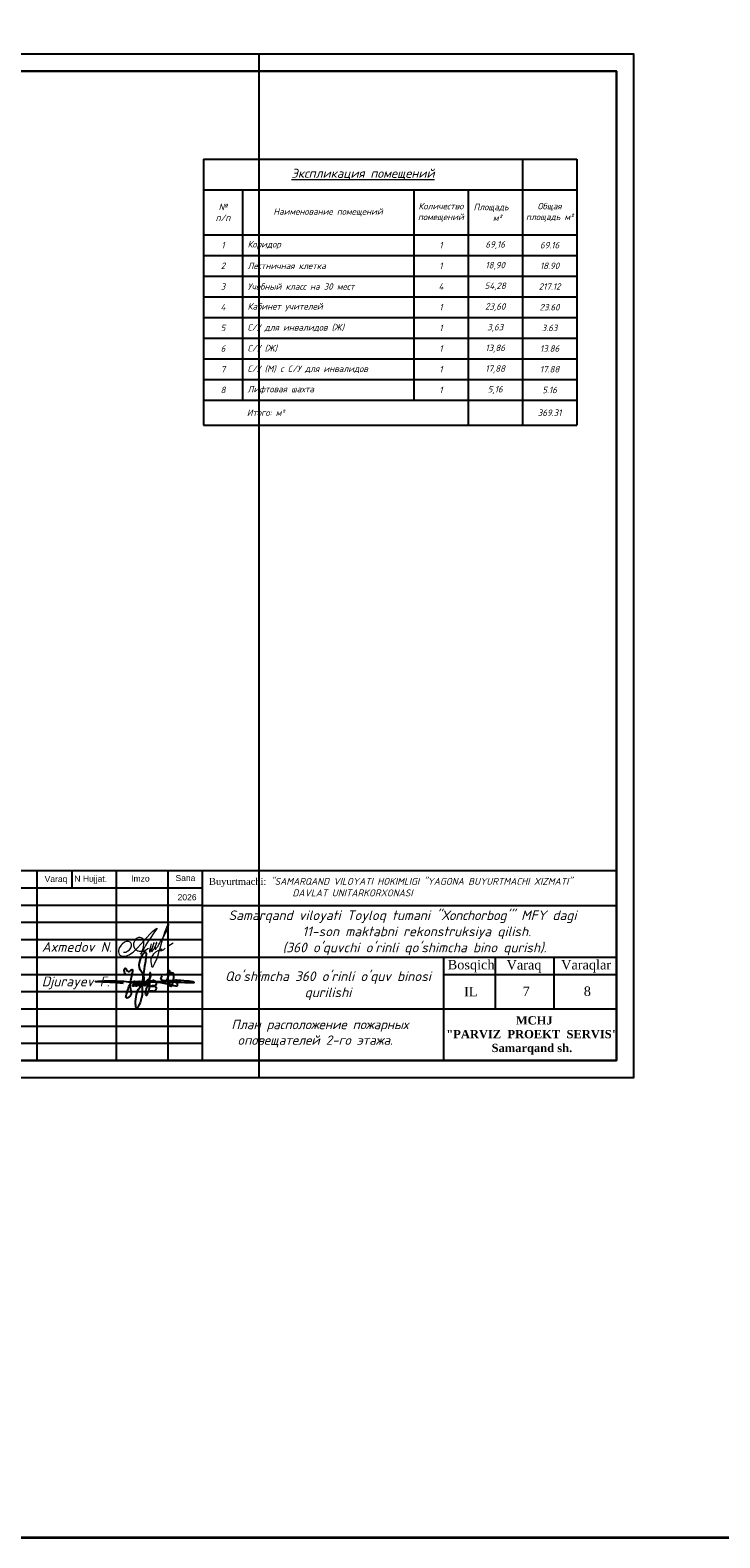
# Model space of a CAD drawing. Header units: millimetres. Extents: x 1114507 to 93926427, y 174473 to 817039.
# Tile 319 of 483: x 1881551 to 1901539, y 455604 to 499334. Entities that reach past the tile are written whole.
import ezdxf

# ---------------------------------------------------------------- set-up
doc = ezdxf.new("R2010")
doc.units = ezdxf.units.MM
doc.linetypes.add('ACAD_ISO02W100', pattern=[15, 12, -3])
doc.layers.add('PDF2_Text', color=7, linetype='Continuous')
doc.layers.add('Размер 1', color=251, linetype='Continuous', lineweight=20)
doc.layers.add('Ф А С А Д', color=250, linetype='Continuous', lineweight=15)
doc.styles.add('arial', font='arial.ttf', dxfattribs={"height": 300})
doc.styles.add('iso', font='isocpeur.TTF')
doc.styles.add('PDF ISOCPEUR', font='isocpeur.TTF')
doc.styles.get("Standard").update_dxf_attribs({"font": 'isocpeui.ttf'})
doc.styles.add('WMF-Times New Roman0', font='times.ttf')
doc.styles.add('Текст1', font='isocpeui.ttf', dxfattribs={"height": 300})

# ---------------------------------------------------------------- blocks, each defined once
blk = doc.blocks.new('*T1959')
at = {"layer": 'Размер 1', "color": 0, "linetype": 'ByBlock', "lineweight": -2, "ltscale": 100, "transparency": 16777216}
for p, q in [((0, 0), (10815, 0)), ((0, 0), (0, -7716)), ((9240, 0), (9240, -7716)), ((10815, 0), (10815, -7716)), ((0, -896), (10815, -896)), ((1125, -896), (1125, -6996)), ((6090, -896), (6090, -6996)), ((7665, -896), (7665, -7716)), ((0, -2196), (10815, -2196)), ((0, -2796), (10815, -2796)), ((0, -3396), (10815, -3396)), ((0, -3996), (10815, -3996)), ((0, -4596), (10815, -4596)), ((0, -5196), (10815, -5196)), ((0, -5796), (10815, -5796)), ((0, -6396), (10815, -6396)), ((0, -6996), (10815, -6996)), ((0, -7716), (10815, -7716))]:
    blk.add_line(p, q, dxfattribs=at)
at = {"layer": 'Размер 1', "color": 0, "lineweight": 15, "ltscale": 100, "transparency": 16777216}
for s, insert, char_height, width, attachment_point, style in [('{\\fISOCPEUR|b1|i1|c204|p34;\\L\\C7;Экспликация помещений}', (4620, -448), 262.5, 9120, 5, 'iso'), ('{\\fISOCPEUR|b1|i1|c204|p34;№\\Pп/п}', (562, -1546), 187.5, 1005, 5, 'iso'), ('{\\fISOCPEUR|b1|i1|c204|p34;\\C7;Количество помещений}', (6878, -1546), 187.5, 1455, 5, 'iso'), ('{\\fISOCPEUR|b1|i1|c204|p34;\\C7;Площадь     м²}', (8452, -1546), 187.5, 1455, 5, 'iso'), ('{\\fISOCPEUR|b1|i1|c204|p34;Общая площадь м²}', (10028, -1546), 187.5, 1455, 5, 'iso'), ('{\\fISOCPEUR|b1|i1|c204|p34;\\C7;Наименование помещений }', (3608, -1546), 187.5, 4845, 5, 'iso'), ('Коридор', (1275, -2496), 187.5, 4665, 4, 'Текст1'), ('{\\fISOCPEUR|b0|i1|c204|p34;69.16}', (10028, -2496), 187.5, 1455, 5, 'iso'), ('Лестничная клетка ', (1275, -3096), 187.5, 4665, 4, 'Текст1'), ('{\\fISOCPEUR|b0|i1|c204|p34;18.90}', (10028, -3096), 187.5, 1455, 5, 'iso'), ('\\A1;Учебный класс на 30 мест ', (1275, -3696), 187.5, 4665, 4, 'Текст1'), ('{\\fISOCPEUR|b0|i1|c204|p34;217.12}', (10028, -3696), 187.5, 1455, 5, 'iso'), ('\\A1;Кабинет учителей', (1275, -4296), 187.5, 4665, 4, 'Текст1'), ('{\\fISOCPEUR|b0|i1|c204|p34;23.60}', (10028, -4296), 187.5, 1455, 5, 'iso'), ('С/У для инвалидов (Ж)', (1275, -4896), 187.5, 4665, 4, 'Текст1'), ('{\\fISOCPEUR|b0|i1|c204|p34;3,63}', (8452, -4896), 187.5, 1455, 5, 'iso'), ('{\\fISOCPEUR|b0|i1|c204|p34;3.63}', (10028, -4896), 187.5, 1455, 5, 'iso'), ('С/У (Ж)', (1275, -5496), 187.5, 4665, 4, 'Текст1'), ('{\\fISOCPEUR|b0|i1|c204|p34;13.86}', (10028, -5496), 187.5, 1455, 5, 'iso'), ('С/У (М) c С/У для инвалидов ', (1275, -6096), 187.5, 4665, 4, 'Текст1'), ('{\\fISOCPEUR|b0|i1|c204|p34;17.88}', (10028, -6096), 187.5, 1455, 5, 'iso'), ('Лифтовая шахта', (1275, -6696), 187.5, 4665, 4, 'Текст1'), ('{\\fISOCPEUR|b0|i1|c204|p34;5.16}', (10028, -6696), 187.5, 1455, 5, 'iso'), ('{\\fISOCPEUR|b0|i1|c204|p34;\\C158;          Итого: м²}', (60, -7356), 187.5, 7545, 4, 'iso')]:
    blk.add_mtext(s, dxfattribs=dict(at, insert=insert, char_height=char_height, width=width, attachment_point=attachment_point, style=style))
at = {"layer": 'Размер 1', "color": 7, "lineweight": 15, "ltscale": 100, "transparency": 16777216, "char_height": 187.5, "attachment_point": 5, "style": 'iso'}
for s, insert, width in [('{\\fISOCPEUR|b0|i1|c204|p34;1}', (562, -2496), 1005), ('{\\fISOCPEUR|b0|i1|c204|p34;1', (6878, -2496), 1455), ('{\\fISOCPEUR|b0|i1|c204|p34;69,16}', (8452, -2496), 1455), ('{\\fISOCPEUR|b0|i1|c204|p34;2}', (562, -3096), 1005), ('{\\fISOCPEUR|b0|i1|c204|p34;1', (6878, -3096), 1455), ('{\\fISOCPEUR|b0|i1|c204|p34;18,90}', (8452, -3096), 1455), ('{\\fISOCPEUR|b0|i1|c204|p34;3}', (562, -3696), 1005), ('{\\fISOCPEUR|b0|i1|c204|p34;4', (6878, -3696), 1455), ('{\\fISOCPEUR|b0|i1|c204|p34;54,28}', (8452, -3696), 1455), ('{\\fISOCPEUR|b0|i1|c204|p34;4}', (562, -4296), 1005), ('{\\fISOCPEUR|b0|i1|c204|p34;1', (6878, -4296), 1455), ('{\\fISOCPEUR|b0|i1|c204|p34;23,60}', (8452, -4296), 1455), ('{\\fISOCPEUR|b0|i1|c204|p34;5}', (562, -4896), 1005), ('{\\fISOCPEUR|b0|i1|c204|p34;1', (6878, -4896), 1455), ('{\\fISOCPEUR|b0|i1|c204|p34;6}', (562, -5496), 1005), ('{\\fISOCPEUR|b0|i1|c204|p34;1', (6878, -5496), 1455), ('{\\fISOCPEUR|b0|i1|c204|p34;13,86}', (8452, -5496), 1455), ('{\\fISOCPEUR|b0|i1|c204|p34;7}', (562, -6096), 1005), ('{\\fISOCPEUR|b0|i1|c204|p34;1', (6878, -6096), 1455), ('{\\fISOCPEUR|b0|i1|c204|p34;17,88}', (8452, -6096), 1455), ('{\\fISOCPEUR|b0|i1|c204|p34;8}', (562, -6696), 1005), ('{\\fISOCPEUR|b0|i1|c204|p34;1', (6878, -6696), 1455), ('{\\fISOCPEUR|b0|i1|c204|p34;5,16}', (8452, -6696), 1455), ('{\\fISOCPEUR|b0|i1|c204|p34;369.31}', (10028, -7356), 1455)]:
    blk.add_mtext(s, dxfattribs=dict(at, insert=insert, width=width))
blk = doc.blocks.new('rgsxhy')
at = {"color": 5}
for points in [[(30159764, 9369979), (30160729, 9371976), (30160134, 9373086), (30160845, 9375073), (30160529, 9371279), (30160336, 9368855), (30159821, 9367832), (30159766, 9369571), (30165013, 9370643)], [(30158318, 9372237), (30158292, 9372259), (30158313, 9372993), (30158693, 9372536), (30159097, 9372756), (30158930, 9370820), (30158827, 9369247), (30158463, 9369143), (30158559, 9369856), (30159235, 9371184), (30159510, 9371288), (30159540, 9370947), (30159450, 9370679), (30159339, 9370650), (30159361, 9370924), (30159747, 9371281), (30159933, 9371214), (30159918, 9370984), (30159866, 9370709), (30159740, 9370650), (30159740, 9370910), (30160119, 9371295), (30160364, 9371221), (30160282, 9370791), (30160134, 9370702), (30160156, 9370902), (30160253, 9371169), (30160416, 9371266), (30160624, 9371251), (30160631, 9370947), (30160520, 9370739), (30160416, 9370746), (30160527, 9370999), (30160698, 9371199), (30160869, 9371251), (30161010, 9371117), (30161025, 9370828), (30160854, 9370717), (30160832, 9370976), (30160958, 9371184), (30161196, 9371429), (30161627, 9371986), (30161567, 9372349), (30161322, 9370056), (30161196, 9369744), (30161032, 9369450), (30160943, 9369915), (30161107, 9370464), (30161478, 9371132), (30161961, 9371429), (30162250, 9371221), (30162198, 9370761), (30161687, 9370666), (30161515, 9370590), (30161433, 9370590), (30162154, 9370635), (30162280, 9370516), (30162243, 9370197), (30162028, 9370012), (30161575, 9370012), (30161352, 9370012), (30161322, 9370071)], [(30163692, 9371398), (30163961, 9372626), (30163708, 9372145), (30164262, 9372436), (30164117, 9370650), (30164117, 9371236), (30164841, 9371318), (30164871, 9371483), (30164848, 9371138), (30165028, 9371176), (30165036, 9371416), (30165013, 9370643)], [(30158109, 9371020), (30157190, 9371107), (30154479, 9371260), (30157795, 9371310), (30158983, 9371230), (30160506, 9371280), (30167135, 9371184), (30164561, 9371384), (30162918, 9371683), (30163073, 9372004)]]:
    blk.add_spline(points, degree=3, dxfattribs=at)
blk = doc.blocks.new('rthtrh')
at = {"color": 5}
for p, q in [((1363834, 521118), (1363842, 521141)), ((1363834, 521086), (1363834, 521118)), ((1363834, 521056), (1363834, 521086)), ((1363840, 521035), (1363834, 521056)), ((1363842, 521141), (1363854, 521167)), ((1363854, 521167), (1363868, 521192)), ((1363868, 521192), (1363889, 521219)), ((1363889, 521219), (1363907, 521234)), ((1363907, 521234), (1363927, 521243)), ((1363927, 521243), (1363940, 521249)), ((1363940, 521249), (1363965, 521249)), ((1363965, 521249), (1363988, 521244)), ((1363988, 521244), (1364013, 521227)), ((1364013, 521227), (1364030, 521204)), ((1364030, 521204), (1364039, 521185)), ((1364044, 521090), (1364037, 521043)), ((1364039, 521185), (1364046, 521147)), ((1364046, 521147), (1364044, 521090)), ((1364568, 521050), (1364689, 521123)), ((1363845, 521017), (1363840, 521035)), ((1363865, 520990), (1363845, 521017)), ((1363882, 520966), (1363865, 520990)), ((1363895, 520959), (1363882, 520966)), ((1363917, 520946), (1363895, 520959)), ((1363951, 520940), (1363917, 520946)), ((1363996, 520940), (1363951, 520940)), ((1364033, 520940), (1363996, 520940)), ((1364017, 520962), (1364016, 520946)), ((1364016, 520946), (1364016, 520940)), ((1364026, 520997), (1364017, 520962)), ((1364037, 521043), (1364026, 520997)), ((1364075, 520948), (1364033, 520940)), ((1364148, 520999), (1364075, 520948))]:
    blk.add_line(p, q, dxfattribs=at)
for points in [[(1363608, 520919), (1363661, 520924), (1363702, 520951), (1363738, 520975), (1363765, 521018), (1363780, 521059), (1363780, 521096), (1363765, 521122), (1363753, 521142), (1363714, 521156), (1363671, 521156), (1363631, 521136), (1363583, 521097), (1363555, 521074), (1363525, 521025), (1363511, 520984), (1363500, 520955), (1363500, 520930), (1363508, 520901), (1363515, 520870), (1363535, 520855), (1363555, 520841), (1363586, 520832), (1363613, 520832), (1363645, 520832), (1363675, 520843), (1363732, 520864), (1363761, 520883), (1363817, 520921), (1363863, 520963), (1363919, 521022), (1364179, 521312), (1364247, 521377), (1364282, 521405), (1364314, 521429), (1364336, 521443), (1364310, 521401), (1364279, 521361), (1364173, 521198), (1364133, 521139), (1364110, 521102), (1364087, 521068), (1364069, 521040), (1364047, 520995), (1364019, 520954), (1364007, 520925), (1363990, 520903), (1363970, 520879)], [(1364210, 521100), (1364186, 521015), (1364172, 520967), (1364172, 520940), (1364173, 520926), (1364179, 520925), (1364185, 520931), (1364202, 520956), (1364218, 520984), (1364240, 521027), (1364256, 521068), (1364272, 521125), (1364269, 521122), (1364225, 520990), (1364220, 520961), (1364220, 520944), (1364225, 520939), (1364232, 520939), (1364241, 520950), (1364248, 520960), (1364254, 520969), (1364260, 520978), (1364273, 520996), (1364281, 521008), (1364288, 521027), (1364309, 521073), (1364315, 521086), (1364332, 521126), (1364332, 521134), (1364327, 521134), (1364314, 521097), (1364294, 521040), (1364290, 521012), (1364293, 520997), (1364298, 520988), (1364308, 520988), (1364316, 520999), (1364326, 521014), (1364344, 521036), (1364351, 521047), (1364377, 521090), (1364389, 521112), (1364414, 521155), (1364449, 521203), (1364476, 521258), (1364523, 521332), (1364563, 521417), (1364583, 521493), (1364590, 521517), (1364590, 521527), (1364583, 521532), (1364571, 521532), (1364561, 521512), (1364541, 521459), (1364498, 521348), (1364434, 521131), (1364395, 520998), (1364377, 520936), (1364337, 520802), (1364282, 520678), (1364249, 520605), (1364238, 520588), (1364230, 520594), (1364226, 520615), (1364222, 520638), (1364214, 520663), (1364206, 520725), (1364206, 520774), (1364224, 520814), (1364265, 520883), (1364310, 520926), (1364364, 520959), (1364411, 520988), (1364432, 520996), (1364434, 520992), (1364431, 520979), (1364419, 520970), (1364414, 520960), (1364416, 520951), (1364423, 520951), (1364434, 520958), (1364443, 520964), (1364452, 520968), (1364474, 520975), (1364483, 520978), (1364492, 520986), (1364499, 520996), (1364503, 521002), (1364511, 521006), (1364511, 521006)]]:
    blk.add_lwpolyline(points, dxfattribs=at)

msp = doc.modelspace()

# ---------------------------------------------------------------- linework, layer by layer
for p, q in [((1898540.4, 474947.8, 0), (1880040.4, 474947.8, 0)), ((1881740.4, 474947.8, 0), (1881740.4, 469447.8, 0)), ((1881740.4, 474947.8, 0), (1881740.4, 469447.8, 0)), ((1882760.1, 474947.8, 0), (1882760.1, 474447.8, 0)), ((1884040.4, 474947.8, 0), (1884040.4, 469447.8, 0)), ((1885540.4, 474947.8, 0), (1885540.4, 469447.8, 0)), ((1886540.4, 474947.8, 0), (1886540.4, 469447.8, 0)), ((1898540.4, 469447.8, 0), (1898540.4, 474947.8, 0)), ((1898540.4, 474947.8, 0), (1898540.4, 469447.8, 0)), ((1886540.4, 474447.8, 0), (1880040.4, 474447.8, 0)), ((1886540.4, 473947.8, 0), (1880040.4, 473947.8, 0)), ((1886540.4, 473947.8, 0), (1898540.4, 473947.8, 0)), ((1886540.4, 473447.8, 0), (1880040.4, 473447.8, 0)), ((1886540.4, 472947.8, 0), (1880040.4, 472947.8, 0)), ((1880040.4, 472447.8, 0), (1898540.4, 472447.8, 0)), ((1893540.4, 469447.8, 0), (1893540.4, 472447.8, 0)), ((1895040.4, 470947.8, 0), (1895040.4, 472447.8, 0)), ((1896740.4, 470947.8, 0), (1896740.4, 472447.8, 0)), ((1880040.4, 471947.8, 0), (1886540.4, 471947.8, 0)), ((1893540.4, 471947.8, 0), (1898540.4, 471947.8, 0)), ((1880040.4, 471447.8, 0), (1886540.4, 471447.8, 0)), ((1880040.4, 470947.8, 0), (1898540.4, 470947.8, 0)), ((1880040.4, 470447.8, 0), (1886540.4, 470447.8, 0)), ((1880040.4, 469947.8, 0), (1886540.4, 469947.8, 0))]:
    msp.add_line(p, q)
at = {"color": 0, "lineweight": 35, "ltscale": 100}
msp.add_lwpolyline([(1463063.6, 524213.4), (2027905.8, 524213.4), (2027905.8, 455603.6), (1463063.6, 455603.6)], close=True, dxfattribs=at)
at = {"color": 5, "elevation": 0}
msp.add_lwpolyline([(1846182.4, 498647.8), (1899040.4, 498647.8), (1899040.4, 468947.8), (1846182.4, 468947.8)], close=True, dxfattribs=at)
at = {"color": 5, "lineweight": 30, "elevation": 0}
msp.add_lwpolyline([(1848182.4, 498147.8), (1898540.4, 498147.8), (1898540.4, 469447.8), (1848182.4, 469447.8)], close=True, dxfattribs=at)
at = {"layer": 'Defpoints', "color": 3, "linetype": 'ByBlock', "elevation": 0}
msp.add_lwpolyline([(1846182.4, 498647.8), (1888182.4, 498647.8), (1888182.4, 468947.8), (1846182.4, 468947.8)], close=True, dxfattribs=at)

# ---------------------------------------------------------------- block references
msp.add_blockref('*T1959', (1886576.7, 495593.8))
at = {"lineweight": 9, "xscale": 0.2250350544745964, "yscale": 0.2250350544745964, "zscale": 0.2250350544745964}
msp.add_blockref('rgsxhy', (-4902371.8, -1637123, 0), dxfattribs=at)
at = {"layer": 'Ф А С А Д', "xscale": 1.33529119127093, "yscale": 1.33529119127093, "zscale": 1.33529119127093}
msp.add_blockref('rthtrh', (63440.9, -222991.3, 0), dxfattribs=at)

# ---------------------------------------------------------------- texts
at = {"linetype": 'ACAD_ISO02W100', "lineweight": 5, "ltscale": 70, "char_height": 176.79, "attachment_point": 1, "style": 'arial'}
for s, insert in [('Varaq', (1881969.8, 474801.9, 0)), ('N Hujjat.', (1882832.5, 474808.6, 0)), ('Imzo', (1884478.9, 474815.6, 0)), ('Sana', (1885762.6, 474830.5, 0)), ('2026', (1885824, 474273.2, 0))]:
    msp.add_mtext(s, dxfattribs=dict(at, insert=insert))
at = {"style": 'WMF-Times New Roman0'}
for s, insert, char_height, width, attachment_point in [('Buyurtmachi:{\\fISOCPEUR|b0|i1|c204|p34; "SAMARQAND VILOYATI HOKIMLIGI "YAGONA\\fISOCPEUR|b0|i1|c0|p34; \\fISOCPEUR|b0|i1|c204|p34;BUYURTMACHI XIZMATI" \\fISOCPEUR|b0|i1|c0|p34;\\P                   \\fISOCPEUR|b0|i1|c204|p34;DAVLAT UNITARKORXONASI}', (1886733.3, 474477, 21081.1), 200, 11807.079, 4), ('\\pi924.6356;{\\fISOCPEUR|b0|i1|c0|p34;Samarqand viloyati Toyloq tumani "\\fISOCPEUR|b0|i1|c204|p34;Хо\\fISOCPEUR|b0|i1|c0|p34;n\\fISOCPEUR|b0|i1|c204|p34;с\\fISOCPEUR|b0|i1|c0|p34;h\\fISOCPEUR|b0|i1|c204|p34;о\\fISOCPEUR|b0|i1|c0|p34;rb\\fISOCPEUR|b0|i1|c204|p34;о\\fISOCPEUR|b0|i1|c0|p34;g\'" \\fISOCPEUR|b0|i1|c204|p34;М\\fISOCPEUR|b0|i1|c0|p34;FY dagi\\P            11-son maktabni rekonstruksiya qilish. \\P\\pi0;              (360 o\'quvchi o\'rinli qo\'shimcha bino qurish).}', (1654943.8, 473151.5, 0), 280, 25248.265, 4), ('\\pi924.6356;{\\fISOCPEUR|b0|i1|c0|p34;Samarqand viloyati Toyloq tumani "\\fISOCPEUR|b0|i1|c204|p34;Хо\\fISOCPEUR|b0|i1|c0|p34;n\\fISOCPEUR|b0|i1|c204|p34;с\\fISOCPEUR|b0|i1|c0|p34;h\\fISOCPEUR|b0|i1|c204|p34;о\\fISOCPEUR|b0|i1|c0|p34;rb\\fISOCPEUR|b0|i1|c204|p34;о\\fISOCPEUR|b0|i1|c0|p34;g\'" \\fISOCPEUR|b0|i1|c204|p34;М\\fISOCPEUR|b0|i1|c0|p34;FY dagi\\P            11-son maktabni rekonstruksiya qilish. \\P\\pi0;              (360 o\'quvchi o\'rinli qo\'shimcha bino qurish).}', (1712801.8, 473151.5, 0), 280, 25248.265, 4), ('\\pi924.6356;{\\fISOCPEUR|b0|i1|c0|p34;Samarqand viloyati Toyloq tumani "\\fISOCPEUR|b0|i1|c204|p34;Хо\\fISOCPEUR|b0|i1|c0|p34;n\\fISOCPEUR|b0|i1|c204|p34;с\\fISOCPEUR|b0|i1|c0|p34;h\\fISOCPEUR|b0|i1|c204|p34;о\\fISOCPEUR|b0|i1|c0|p34;rb\\fISOCPEUR|b0|i1|c204|p34;о\\fISOCPEUR|b0|i1|c0|p34;g\'" \\fISOCPEUR|b0|i1|c204|p34;М\\fISOCPEUR|b0|i1|c0|p34;FY dagi\\P            11-son maktabni rekonstruksiya qilish. \\P\\pi0;              (360 o\'quvchi o\'rinli qo\'shimcha bino qurish).}', (1770659.8, 473151.5, 0), 280, 25248.265, 4), ('\\pi924.6356;{\\fISOCPEUR|b0|i1|c0|p34;Samarqand viloyati Toyloq tumani "\\fISOCPEUR|b0|i1|c204|p34;Хо\\fISOCPEUR|b0|i1|c0|p34;n\\fISOCPEUR|b0|i1|c204|p34;с\\fISOCPEUR|b0|i1|c0|p34;h\\fISOCPEUR|b0|i1|c204|p34;о\\fISOCPEUR|b0|i1|c0|p34;rb\\fISOCPEUR|b0|i1|c204|p34;о\\fISOCPEUR|b0|i1|c0|p34;g\'" \\fISOCPEUR|b0|i1|c204|p34;М\\fISOCPEUR|b0|i1|c0|p34;FY dagi\\P            11-son maktabni rekonstruksiya qilish. \\P\\pi0;              (360 o\'quvchi o\'rinli qo\'shimcha bino qurish).}', (1828517.8, 473151.5, 0), 280, 25248.265, 4), ('\\pi924.6356;{\\fISOCPEUR|b0|i1|c0|p34;Samarqand viloyati Toyloq tumani "\\fISOCPEUR|b0|i1|c204|p34;Хо\\fISOCPEUR|b0|i1|c0|p34;n\\fISOCPEUR|b0|i1|c204|p34;с\\fISOCPEUR|b0|i1|c0|p34;h\\fISOCPEUR|b0|i1|c204|p34;о\\fISOCPEUR|b0|i1|c0|p34;rb\\fISOCPEUR|b0|i1|c204|p34;о\\fISOCPEUR|b0|i1|c0|p34;g\'" \\fISOCPEUR|b0|i1|c204|p34;М\\fISOCPEUR|b0|i1|c0|p34;FY dagi\\P            11-son maktabni rekonstruksiya qilish. \\P\\pi0;              (360 o\'quvchi o\'rinli qo\'shimcha bino qurish).}', (1886373.5, 473151.5, 0), 280, 25248.265, 4), ('{\\fISOCPEUR|b0|i1|c0|p34;Axmedov N.}', (1881887.7, 472883.6, 0), 282.857, 3416.244, 1), ("\\pt2436.8176;{\\fISOCPEUR|b0|i1|c0|p34;Qo'shimcha 360 o'rinli o'quv binosi qurilishi}", (1890180.9, 472032.9, 0), 280, 5963.158, 2), ('\\pi2577.7728;{\\fTimes New Roman|b1|i0|c204|p18;\\C0;MCHJ\\P\\pi563.1768;\\C1;"PARVIZ  PROEKT  SERVIS"\\C0;\\P\\pi1876.6728;Samarqand sh.\\C256; }', (1556760.3, 470733.8, 0), 240, 5957.741, 1), ('\\pi2577.7728;{\\fTimes New Roman|b1|i0|c204|p18;\\C0;MCHJ\\P\\pi563.1768;\\C1;"PARVIZ  PROEKT  SERVIS"\\C0;\\P\\pi1876.6728;Samarqand sh.\\C256; }', (1603760.3, 470733.8, 0), 240, 5957.741, 1), ('\\pi2577.7728;{\\fTimes New Roman|b1|i0|c204|p18;\\C0;MCHJ\\P\\pi563.1768;\\C1;"PARVIZ  PROEKT  SERVIS"\\C0;\\P\\pi1876.6728;Samarqand sh.\\C256; }', (1661618.3, 470733.8, 0), 240, 5957.741, 1), ('\\pi2577.7728;{\\fTimes New Roman|b1|i0|c204|p18;\\C0;MCHJ\\P\\pi563.1768;\\C1;"PARVIZ  PROEKT  SERVIS"\\C0;\\P\\pi1876.6728;Samarqand sh.\\C256; }', (1719476.3, 470733.8, 0), 240, 5957.741, 1), ('\\pi2577.7728;{\\fTimes New Roman|b1|i0|c204|p18;\\C0;MCHJ\\P\\pi563.1768;\\C1;"PARVIZ  PROEKT  SERVIS"\\C0;\\P\\pi1876.6728;Samarqand sh.\\C256; }', (1777334.3, 470733.8, 0), 240, 5957.741, 1), ('\\pi2577.7728;{\\fTimes New Roman|b1|i0|c204|p18;\\C0;MCHJ\\P\\pi563.1768;\\C1;"PARVIZ  PROEKT  SERVIS"\\C0;\\P\\pi1876.6728;Samarqand sh.\\C256; }', (1835192.3, 470733.8, 0), 240, 5957.741, 1), ('\\pi2577.7728;{\\fTimes New Roman|b1|i0|c204|p18;\\C0;MCHJ\\P\\pi563.1768;\\C1;"PARVIZ  PROEKT  SERVIS"\\C0;\\P\\pi1876.6728;Samarqand sh.\\C256; }', (1893048.1, 470733.8, 0), 240, 5957.741, 1)]:
    msp.add_mtext(s, dxfattribs=dict(at, insert=insert, char_height=char_height, width=width, attachment_point=attachment_point))
at = {"attachment_point": 1}
for s, insert, char_height, width in [('{\\fTimes New Roman|b0|i0|c204|p18;Bosqich}', (1893653, 472366.3, 0), 274.074, 1251.396), ('{\\fTimes New Roman|b0|i0|c204|p18;Varaq}', (1895358.5, 472362.1, 0), 274.074, 1251.396), ('{\\fTimes New Roman|b0|i0|c204|p18;Varaqlar}', (1896940, 472362.8, 0), 274.074, 1251.396), ('Djurayev F.', (1881887.6, 471883.6, 0), 282.857, 2152.774), ('{\\fTimes New Roman|b0|i0|c204|p18;IL}', (1894127.9, 471584.2, 0), 274.074, 1251.396), ('{\\fTimes New Roman|b0|i0|c0|p18;7}', (1895824.7, 471594.8, 0), 274.074, 1251.396), ('{\\fTimes New Roman|b0|i0|c0|p18;8}', (1897597, 471594.8, 0), 274.074, 1251.396)]:
    msp.add_mtext(s, dxfattribs=dict(at, insert=insert, char_height=char_height, width=width))
at = {"layer": 'PDF2_Text', "insert": (1887381.9, 469830.2, -10), "char_height": 271.933, "attachment_point": 7, "style": 'PDF ISOCPEUR'}
msp.add_mtext('{\\fISOCPEUR|b0|i1|c204|p34;План расположение пожарных \\P oповещателей 2-го этажа}.', dxfattribs=at)

doc.saveas('drawing.dxf')
